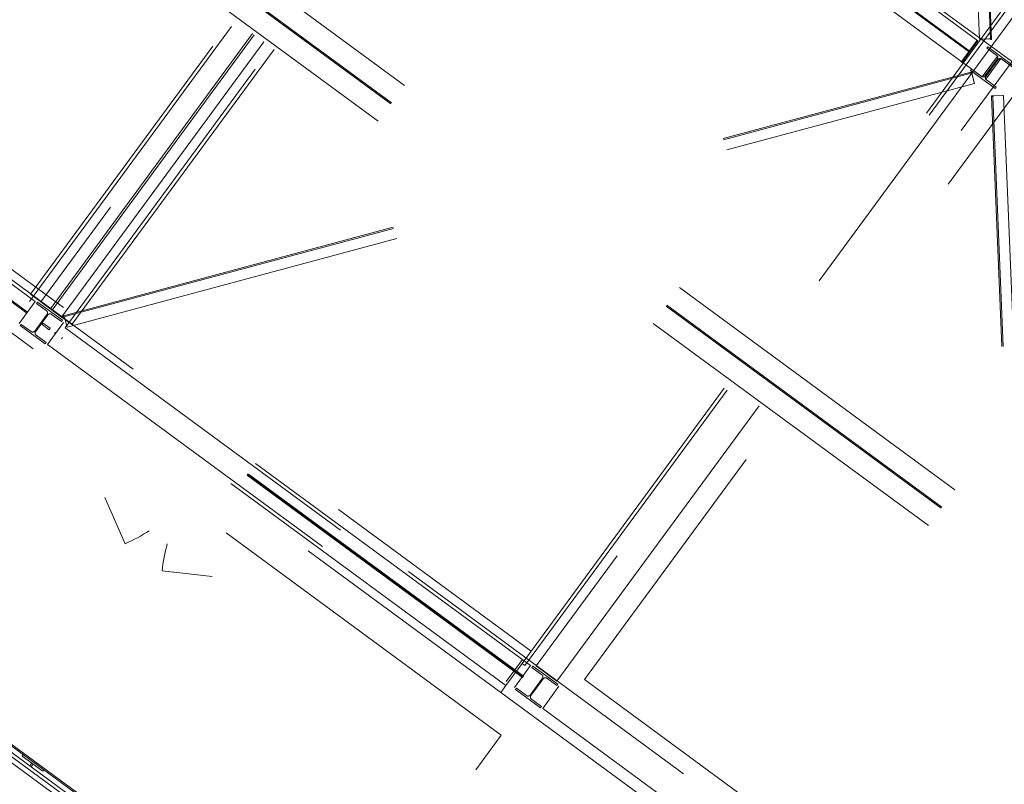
# Model space of a CAD drawing. Header units: metres. Extents: x 135583 to 135939, y 457896 to 458258.
# Tile 469 of 599: x 135751.91 to 135757.67, y 458053.34 to 458057.81. Entities that reach past the tile are written whole.
import ezdxf

# ---------------------------------------------------------------- set-up
doc = ezdxf.new("R2010")
doc.units = ezdxf.units.M
doc.linetypes.add('Hidden', pattern=[4, 2, -2])
doc.layers.add('NIEUWE INSTALLATIE', color=250, linetype='Continuous', lineweight=0)

msp = doc.modelspace()

# ---------------------------------------------------------------- linework, layer by layer
at = {"layer": 'NIEUWE INSTALLATIE', "linetype": 'Hidden'}
for p, q in [((135751.9655, 458056.1622), (135762.5517, 458070.5715)), ((135751.9655, 458056.1622), (135762.5517, 458070.5715)), ((135762.513, 458070.5525), (135751.972, 458056.2048)), ((135762.513, 458070.5525), (135751.972, 458056.2048)), ((135752.0879, 458056.1197), (135762.6289, 458070.4674)), ((135752.0879, 458056.1197), (135762.6289, 458070.4674)), ((135752.098, 458056.1123), (135762.6389, 458070.46)), ((135752.098, 458056.1123), (135762.6389, 458070.46)), ((135762.7613, 458070.4175), (135752.1751, 458056.0083)), ((135762.7613, 458070.4175), (135752.1751, 458056.0083)), ((135752.2138, 458056.0272), (135762.7548, 458070.3749)), ((135752.2138, 458056.0272), (135762.7548, 458070.3749)), ((135754.8667, 458054.0307), (135765.4529, 458068.44)), ((135754.8667, 458054.0307), (135765.4529, 458068.44)), ((135754.8506, 458054.0426), (135765.3539, 458068.339)), ((135754.8506, 458054.0426), (135765.3539, 458068.339)), ((135765.636, 458068.1318), (135755.2156, 458053.9482)), ((135765.636, 458068.1318), (135755.2156, 458053.9482)), ((135757.1768, 458063.1626), (135752.0322, 458056.16)), ((135757.1768, 458063.1626), (135752.0322, 458056.16)), ((135757.3054, 458063.1665), (135757.5304, 458057.6988)), ((135757.3054, 458063.1665), (135757.5304, 458057.6988)), ((135757.3685, 458063.1656), (135757.5935, 458057.6979)), ((135757.3685, 458063.1656), (135757.5935, 458057.6979)), ((135757.3755, 458063.1656), (135757.6005, 458057.6979)), ((135757.3755, 458063.1656), (135757.6005, 458057.6979)), ((135752.1531, 458056.0712), (135757.2977, 458063.0738)), ((135752.1531, 458056.0712), (135757.2977, 458063.0738)), ((135760.1432, 458061.1198), (135754.9334, 458054.0286)), ((135760.1432, 458061.1198), (135754.9334, 458054.0286)), ((135755.0543, 458053.9398), (135760.264, 458061.031)), ((135755.0543, 458053.9398), (135760.264, 458061.031)), ((135761.6841, 458054.6557), (135753.6301, 458060.5728)), ((135761.6841, 458054.6557), (135753.6301, 458060.5728)), ((135754.7537, 458059.7163), (135757.6344, 458057.5999)), ((135754.7537, 458059.7163), (135757.6344, 458057.5999)), ((135757.5208, 458057.6896), (135754.8171, 458059.6759)), ((135757.5208, 458057.6896), (135754.8171, 458059.6759)), ((135757.4752, 458057.6275), (135754.7715, 458059.6139)), ((135757.4752, 458057.6275), (135754.7715, 458059.6139)), ((135757.5456, 458057.479), (135754.6649, 458059.5954)), ((135757.5456, 458057.479), (135754.6649, 458059.5954)), ((135757.4717, 458057.6227), (135754.768, 458059.609)), ((135757.4717, 458057.6227), (135754.768, 458059.609)), ((135754.7224, 458059.547), (135757.4261, 458057.5606)), ((135754.7224, 458059.547), (135757.4261, 458057.5606)), ((135754.5215, 458059.4216), (135760.3239, 458055.1587)), ((135754.5215, 458059.4216), (135760.3239, 458055.1587)), ((135760.6082, 458052.6914), (135752.5494, 458058.6121)), ((135760.6082, 458052.6914), (135752.5494, 458058.6121)), ((135760.5291, 458052.5836), (135752.4702, 458058.5043)), ((135760.5291, 458052.5836), (135752.4702, 458058.5043)), ((135760.5335, 458052.5896), (135752.4746, 458058.5103)), ((135760.5335, 458052.5896), (135752.4746, 458058.5103)), ((135752.3954, 458058.4025), (135760.4543, 458052.4819)), ((135752.3954, 458058.4025), (135760.4543, 458052.4819)), ((135751.9994, 458056.1621), (135749.2637, 458058.172)), ((135751.9994, 458056.1621), (135749.2637, 458058.172)), ((135749.2739, 458058.1397), (135751.9655, 458056.1622)), ((135749.2739, 458058.1397), (135751.9655, 458056.1622)), ((135751.9502, 458056.0953), (135749.2146, 458058.1051)), ((135751.9502, 458056.0953), (135749.2146, 458058.1051)), ((135751.9538, 458056.1001), (135749.2181, 458058.1099)), ((135751.9538, 458056.1001), (135749.2181, 458058.1099)), ((135757.5165, 458057.6927), (135757.4218, 458057.5638)), ((135757.5165, 458057.6927), (135757.4218, 458057.5638)), ((135757.5165, 458057.6927), (135757.4218, 458057.5638)), ((135757.5208, 458057.6896), (135757.4261, 458057.5606)), ((135757.5208, 458057.6896), (135757.4261, 458057.5606)), ((135757.5843, 458057.7007), (135757.5349, 458057.6987)), ((135757.5843, 458057.7007), (135757.5349, 458057.6987)), ((135757.5784, 458057.6541), (135757.5728, 458057.6464)), ((135757.5784, 458057.6541), (135757.5728, 458057.6464)), ((135757.7234, 458057.5475), (135757.5784, 458057.6541)), ((135757.7234, 458057.5475), (135757.5784, 458057.6541)), ((135757.6005, 458057.6979), (135757.598, 458057.6978)), ((135757.6005, 458057.6979), (135757.598, 458057.6978)), ((135757.6344, 458057.5999), (135757.5456, 458057.479)), ((135757.6344, 458057.5999), (135757.5456, 458057.479)), ((135757.5728, 458057.6464), (135757.6308, 458057.6038)), ((135757.5728, 458057.6464), (135757.6308, 458057.6038)), ((135757.634, 458057.5828), (135757.5618, 458057.4845)), ((135757.634, 458057.5828), (135757.5618, 458057.4845)), ((135757.6549, 458057.5849), (135757.5661, 458057.464)), ((135757.6549, 458057.5849), (135757.5661, 458057.464)), ((135757.5666, 458057.481), (135757.6388, 458057.5793)), ((135757.5666, 458057.481), (135757.6388, 458057.5793)), ((135757.6549, 458057.5849), (135760.5357, 458055.4684)), ((135757.6549, 458057.5849), (135760.5357, 458055.4684)), ((135757.6598, 458057.5825), (135757.7178, 458057.5399)), ((135757.6598, 458057.5825), (135757.7178, 458057.5399)), ((135752.1644, 458056.0789), (135757.4781, 458057.5063)), ((135752.1644, 458056.0789), (135757.4781, 458057.5063)), ((135752.1664, 458056.0722), (135757.4802, 458057.4996)), ((135752.1664, 458056.0722), (135757.4802, 458057.4996)), ((135757.4828, 458057.524), (135757.4771, 458057.5163)), ((135757.4828, 458057.524), (135757.4771, 458057.5163)), ((135757.4771, 458057.5163), (135757.6222, 458057.4097)), ((135757.4771, 458057.5163), (135757.6222, 458057.4097)), ((135757.4819, 458057.5074), (135757.4781, 458057.5063)), ((135757.4819, 458057.5074), (135757.4781, 458057.5063)), ((135757.4781, 458057.5063), (135757.4788, 458057.5039)), ((135757.4781, 458057.5063), (135757.4788, 458057.5039)), ((135757.4802, 458057.4996), (135757.4828, 458057.5004)), ((135757.4802, 458057.4996), (135757.4828, 458057.5004)), ((135757.5, 458057.4397), (135757.4819, 458057.5074)), ((135757.5, 458057.4397), (135757.4819, 458057.5074)), ((135757.5408, 458057.4813), (135757.4828, 458057.524)), ((135757.5408, 458057.4813), (135757.4828, 458057.524)), ((135757.4857, 458057.4918), (135757.4985, 458057.444)), ((135757.4857, 458057.4918), (135757.4985, 458057.444)), ((135752.1861, 458056.0123), (135757.4999, 458057.4397)), ((135752.1861, 458056.0123), (135757.4999, 458057.4397)), ((135757.4999, 458057.4397), (135757.5, 458057.4397)), ((135757.4999, 458057.4397), (135757.5, 458057.4397)), ((135757.5, 458057.4397), (135757.5, 458057.4397)), ((135757.5, 458057.4397), (135757.5, 458057.4397)), ((135760.4468, 458055.3475), (135757.5661, 458057.464)), ((135760.4468, 458055.3475), (135757.5661, 458057.464)), ((135757.6278, 458057.4174), (135757.5698, 458057.46)), ((135757.6278, 458057.4174), (135757.5698, 458057.46)), ((135757.67, 458057.3691), (135757.6001, 458057.3662)), ((135757.67, 458057.3691), (135757.6001, 458057.3662)), ((135757.6001, 458057.3662), (135757.6003, 458057.3624)), ((135757.6001, 458057.3662), (135757.6003, 458057.3624)), ((135757.6072, 458057.3629), (135757.6071, 458057.3656)), ((135757.6072, 458057.3629), (135757.6071, 458057.3656)), ((135757.6161, 458057.3665), (135757.6656, 458057.3685)), ((135757.6161, 458057.3665), (135757.6656, 458057.3685)), ((135757.6222, 458057.4097), (135757.6278, 458057.4174)), ((135757.6222, 458057.4097), (135757.6278, 458057.4174)), ((135757.67, 458057.369), (135757.67, 458057.3691)), ((135757.67, 458057.3691), (135757.67, 458057.369)), ((135757.67, 458057.369), (135757.67, 458057.3691)), ((135757.67, 458057.3691), (135757.67, 458057.369)), ((135757.8947, 458051.9084), (135757.67, 458057.369)), ((135757.8947, 458051.9084), (135757.67, 458057.369)), ((135750.5521, 458057.3123), (135754.9039, 458054.1151)), ((135750.5521, 458057.3123), (135754.9039, 458054.1151)), ((135757.6003, 458057.3624), (135757.6028, 458057.3625)), ((135757.6003, 458057.3624), (135757.6028, 458057.3625)), ((135757.8249, 458051.9018), (135757.6003, 458057.3624)), ((135757.8249, 458051.9018), (135757.6003, 458057.3624)), ((135757.8319, 458051.9023), (135757.6072, 458057.3629)), ((135757.8319, 458051.9023), (135757.6072, 458057.3629)), ((135750.3745, 458057.0705), (135754.7263, 458053.8733)), ((135750.3745, 458057.0705), (135754.7263, 458053.8733)), ((135754.7559, 458053.9136), (135750.6862, 458056.9036)), ((135754.7559, 458053.9136), (135750.6862, 458056.9036)), ((135759.0198, 458051.0292), (135750.9657, 458056.9464)), ((135759.0198, 458051.0292), (135750.9657, 458056.9464)), ((135751.9994, 458056.1621), (135751.9047, 458056.0332)), ((135751.9994, 458056.1621), (135751.9047, 458056.0332)), ((135752.2138, 458056.0272), (135751.972, 458056.2048)), ((135752.2138, 458056.0272), (135751.972, 458056.2048)), ((135752.0129, 458056.1591), (135752.0073, 458056.1514)), ((135752.0129, 458056.1591), (135752.0073, 458056.1514)), ((135752.1579, 458056.0525), (135752.0129, 458056.1591)), ((135752.1579, 458056.0525), (135752.0129, 458056.1591)), ((135752.1531, 458056.0712), (135752.0322, 458056.16)), ((135752.1531, 458056.0712), (135752.0322, 458056.16)), ((135752.0073, 458056.1514), (135752.0653, 458056.1088)), ((135752.0073, 458056.1514), (135752.0653, 458056.1088)), ((135752.0685, 458056.0878), (135751.9963, 458055.9895)), ((135752.0685, 458056.0878), (135751.9963, 458055.9895)), ((135752.0011, 458055.9859), (135752.0733, 458056.0843)), ((135752.0011, 458055.9859), (135752.0733, 458056.0843)), ((135752.0702, 458055.9116), (135752.1649, 458056.0405)), ((135752.0702, 458055.9116), (135752.1649, 458056.0405)), ((135752.0943, 458056.0875), (135752.1523, 458056.0448)), ((135752.0943, 458056.0875), (135752.1523, 458056.0448)), ((135752.1523, 458056.0448), (135752.1579, 458056.0525)), ((135752.1523, 458056.0448), (135752.1579, 458056.0525)), ((135752.165, 458056.0765), (135752.1644, 458056.0789)), ((135752.165, 458056.0765), (135752.1644, 458056.0789)), ((135754.9006, 458054.0307), (135752.1649, 458056.0405)), ((135754.9006, 458054.0307), (135752.1649, 458056.0405)), ((135752.1847, 458056.0166), (135752.1719, 458056.0644)), ((135752.1847, 458056.0166), (135752.1719, 458056.0644)), ((135751.9173, 458056.0289), (135751.9116, 458056.0213)), ((135751.9173, 458056.0289), (135751.9116, 458056.0213)), ((135751.9116, 458056.0213), (135752.0567, 458055.9147)), ((135751.9116, 458056.0213), (135752.0567, 458055.9147)), ((135751.9753, 458055.9863), (135751.9173, 458056.0289)), ((135751.9753, 458055.9863), (135751.9173, 458056.0289)), ((135752.0448, 458056.0357), (135752.0388, 458056.0277)), ((135752.0448, 458056.0357), (135752.0388, 458056.0277)), ((135752.0388, 458056.0277), (135752.0799, 458055.9975)), ((135752.0388, 458056.0277), (135752.0799, 458055.9975)), ((135752.0858, 458056.0056), (135752.0448, 458056.0357)), ((135752.0858, 458056.0056), (135752.0448, 458056.0357)), ((135752.0799, 458055.9975), (135752.0858, 458056.0056)), ((135752.0799, 458055.9975), (135752.0858, 458056.0056)), ((135754.8535, 458053.9598), (135752.0799, 458055.9975)), ((135754.8535, 458053.9598), (135752.0799, 458055.9975)), ((135754.8594, 458053.9679), (135752.0858, 458056.0056)), ((135754.8594, 458053.9679), (135752.0858, 458056.0056)), ((135752.1113, 458055.9745), (135752.1172, 458055.9825)), ((135752.1113, 458055.9745), (135752.1172, 458055.9825)), ((135752.1751, 458056.0083), (135754.8506, 458054.0426)), ((135752.1751, 458056.0083), (135754.8506, 458054.0426)), ((135752.0623, 458055.9223), (135752.0043, 458055.965)), ((135752.0623, 458055.9223), (135752.0043, 458055.965)), ((135752.0567, 458055.9147), (135752.0623, 458055.9223)), ((135752.0567, 458055.9147), (135752.0623, 458055.9223)), ((135754.8514, 458053.9638), (135752.1158, 458055.9736)), ((135754.8514, 458053.9638), (135752.1158, 458055.9736)), ((135754.855, 458053.9686), (135752.1193, 458055.9785)), ((135754.855, 458053.9686), (135752.1193, 458055.9785)), ((135752.1587, 458055.9521), (135752.1527, 458055.944)), ((135752.1587, 458055.9521), (135752.1527, 458055.944)), ((135752.0702, 458055.9116), (135754.8058, 458053.9018)), ((135752.0702, 458055.9116), (135754.8058, 458053.9018)), ((135754.7288, 458053.6234), (135751.8276, 458055.7548)), ((135754.7288, 458053.6234), (135751.8276, 458055.7548)), ((135750.7618, 458054.3042), (135753.5661, 458052.244)), ((135750.7618, 458054.3042), (135753.5661, 458052.244)), ((135754.7559, 458053.9137), (135754.8506, 458054.0425)), ((135754.7559, 458053.9137), (135754.8506, 458054.0425)), ((135754.8522, 458054.0662), (135754.7575, 458053.9373)), ((135754.8522, 458054.0662), (135754.7575, 458053.9373)), ((135754.9006, 458054.0307), (135754.8058, 458053.9018)), ((135754.9006, 458054.0307), (135754.8058, 458053.9018)), ((135754.8506, 458054.0426), (135754.8667, 458054.0307)), ((135754.8506, 458054.0426), (135754.8667, 458054.0307)), ((135754.9141, 458054.0276), (135754.9084, 458054.02)), ((135754.9141, 458054.0276), (135754.9084, 458054.02)), ((135754.9084, 458054.02), (135754.9665, 458053.9773)), ((135754.9084, 458054.02), (135754.9665, 458053.9773)), ((135755.0591, 458053.921), (135754.9141, 458054.0276)), ((135755.0591, 458053.921), (135754.9141, 458054.0276)), ((135755.0543, 458053.9398), (135754.9334, 458054.0286)), ((135755.0543, 458053.9398), (135754.9334, 458054.0286)), ((135754.818, 458053.9983), (135754.8121, 458053.9902)), ((135754.818, 458053.9983), (135754.8121, 458053.9902)), ((135754.8124, 458053.99), (135754.8183, 458053.9981)), ((135754.8124, 458053.99), (135754.8183, 458053.9981)), ((135754.8594, 458053.9679), (135754.8535, 458053.9598)), ((135754.8594, 458053.9679), (135754.8535, 458053.9598)), ((135754.8535, 458053.9598), (135754.8595, 458053.9678)), ((135754.8535, 458053.9598), (135754.8595, 458053.9678)), ((135754.7559, 458053.9136), (135754.7263, 458053.8733)), ((135754.7559, 458053.9136), (135754.7263, 458053.8733)), ((135754.9697, 458053.9564), (135754.8974, 458053.858)), ((135754.9697, 458053.9564), (135754.8974, 458053.858)), ((135754.9023, 458053.8545), (135754.9745, 458053.9528)), ((135754.9023, 458053.8545), (135754.9745, 458053.9528)), ((135754.9714, 458053.7801), (135755.0661, 458053.9091)), ((135754.9714, 458053.7801), (135755.0661, 458053.9091)), ((135754.9955, 458053.956), (135755.0535, 458053.9134)), ((135754.9955, 458053.956), (135755.0535, 458053.9134)), ((135755.0535, 458053.9134), (135755.0591, 458053.921)), ((135755.0535, 458053.9134), (135755.0591, 458053.921)), ((135757.8018, 458051.8992), (135755.0661, 458053.9091)), ((135757.8018, 458051.8992), (135755.0661, 458053.9091)), ((135755.2156, 458053.9482), (135763.8748, 458047.5864)), ((135755.2156, 458053.9482), (135763.8748, 458047.5864)), ((135754.7263, 458053.8733), (135759.5011, 458050.3654)), ((135754.7263, 458053.8733), (135759.5011, 458050.3654)), ((135754.8185, 458053.8975), (135754.8128, 458053.8898)), ((135754.8185, 458053.8975), (135754.8128, 458053.8898)), ((135754.8128, 458053.8898), (135754.9579, 458053.7832)), ((135754.8128, 458053.8898), (135754.9579, 458053.7832)), ((135754.8765, 458053.8548), (135754.8185, 458053.8975)), ((135754.8765, 458053.8548), (135754.8185, 458053.8975)), ((135757.7562, 458051.8372), (135755.0205, 458053.847)), ((135757.7562, 458051.8372), (135755.0205, 458053.847)), ((135754.9635, 458053.7909), (135754.9055, 458053.8335)), ((135754.9635, 458053.7909), (135754.9055, 458053.8335)), ((135754.9579, 458053.7832), (135754.9635, 458053.7909)), ((135754.9579, 458053.7832), (135754.9635, 458053.7909)), ((135757.7526, 458051.8324), (135755.017, 458053.8422)), ((135757.7526, 458051.8324), (135755.017, 458053.8422)), ((135754.9714, 458053.7801), (135757.707, 458051.7703)), ((135754.9714, 458053.7801), (135757.707, 458051.7703)), ((135754.579, 458053.4195), (135754.7288, 458053.6234)), ((135754.579, 458053.4195), (135754.7288, 458053.6234))]:
    msp.add_line(p, q, dxfattribs=at)
at = {"layer": 'NIEUWE INSTALLATIE'}
for p, q in [((135752.4067, 458055.0154), (135752.5257, 458054.7443)), ((135753.036, 458054.553), (135752.7418, 458054.5855)), ((135753.4331, 458052.3665), (135750.7897, 458054.3085)), ((135753.4509, 458052.3907), (135750.8317, 458054.3149)), ((135750.8429, 458054.3166), (135753.4556, 458052.3971)), ((135750.7222, 458054.2982), (135753.4045, 458052.3275)), ((135751.9231, 458053.5007), (135751.929, 458053.5088)), ((135752.0439, 458053.4119), (135751.9231, 458053.5007)), ((135751.9673, 458053.4427), (135751.9795, 458053.4592)), ((135751.9875, 458053.4533), (135751.9754, 458053.4368)), ((135751.9795, 458053.4592), (135751.9875, 458053.4533)), ((135752.0499, 458053.4199), (135752.0439, 458053.4119))]:
    msp.add_line(p, q, dxfattribs=at)
at = {"layer": 'NIEUWE INSTALLATIE', "linetype": 'Hidden'}
msp.add_arc((135757.6509, 458057.5704), 0.015, 53.696, 143.696, dxfattribs=at)
msp.add_arc((135757.6509, 458057.5704), 0.015, 53.696, 143.696, dxfattribs=at)
at = {"layer": 'NIEUWE INSTALLATIE'}
for centre, start, end in [((135752.1294, 458055.6472), 293.696, 303.0314), ((135753.7218, 458054.4773), 164.3606, 173.696)]:
    msp.add_arc(centre, 0.986, start, end, dxfattribs=at)
at = {"layer": 'NIEUWE INSTALLATIE', "linetype": 'Hidden'}
for centre, major_axis, ratio, start_param, end_param in [((135757.5349, 458057.6989), (-0.0045, -0.00018), 0.055443, 0, 1.570796), ((135757.5349, 458057.6989), (-0.0045, -0.00018), 0.055443, 0, 1.570796), ((135757.5844, 458057.7002), (-0.00899, -0.00037), 0.055443, 3.141593, 4.712389), ((135757.5844, 458057.7002), (-0.00899, -0.00037), 0.055443, 3.141593, 4.712389), ((135757.598, 458057.698), (-0.0045, -0.00018), 0.055443, 0, 1.570796), ((135757.598, 458057.698), (-0.0045, -0.00018), 0.055443, 0, 1.570796), ((135757.6219, 458057.5917), (0.0134, 0.0068), 1, 5.180975, 6.751771), ((135757.6219, 458057.5917), (0.0134, 0.0068), 1, 5.180975, 6.751771), ((135757.479, 458057.504), (0.00117, -0.00435), 0.055443, 4.712389, 6.283185), ((135757.479, 458057.504), (0.00117, -0.00435), 0.055443, 4.712389, 6.283185), ((135757.4852, 458057.4917), (0.00233, -0.00869), 0.055443, 1.570796, 3.141593), ((135757.4852, 458057.4917), (0.00233, -0.00869), 0.055443, 1.570796, 3.141593), ((135757.5497, 458057.4934), (0.0098, 0.0114), 1, 3.21748, 4.788276), ((135757.5497, 458057.4934), (0.0098, 0.0114), 1, 3.21748, 4.788276), ((135757.5787, 458057.4721), (0, 0.015), 1, 0.937172, 2.507968), ((135757.5787, 458057.4721), (0, 0.015), 1, 0.937172, 2.507968), ((135757.4987, 458057.4441), (0.00117, -0.00435), 0.055443, 4.712389, 6.283185), ((135757.4987, 458057.4441), (0.00117, -0.00435), 0.055443, 4.712389, 6.283185), ((135757.6161, 458057.366), (-0.00899, -0.00037), 0.055443, 4.712389, 6.283185), ((135757.6161, 458057.366), (-0.00899, -0.00037), 0.055443, 4.712389, 6.283185), ((135757.6656, 458057.3688), (-0.0045, -0.00018), 0.055443, 1.570796, 3.141593), ((135757.6656, 458057.3688), (-0.0045, -0.00018), 0.055443, 1.570796, 3.141593), ((135757.6027, 458057.3627), (-0.0045, -0.00018), 0.055443, 1.570796, 3.141593), ((135757.6027, 458057.3627), (-0.0045, -0.00018), 0.055443, 1.570796, 3.141593), ((135752.0564, 458056.0967), (0.0089, 0.0121), 1, 4.712389, 6.283185), ((135752.0564, 458056.0967), (0.0089, 0.0121), 1, 4.712389, 6.283185), ((135752.0854, 458056.0754), (0.0089, 0.0121), 1, 0, 1.570796), ((135752.0854, 458056.0754), (0.0089, 0.0121), 1, 0, 1.570796), ((135752.1653, 458056.0766), (0.00117, -0.00435), 0.055443, 4.712389, 6.283185), ((135752.1653, 458056.0766), (0.00117, -0.00435), 0.055443, 4.712389, 6.283185), ((135752.1714, 458056.0643), (0.00233, -0.00869), 0.055443, 1.570796, 3.141593), ((135752.1714, 458056.0643), (0.00233, -0.00869), 0.055443, 1.570796, 3.141593), ((135751.9842, 458055.9984), (0.0146, -0.0036), 1, 4.31969, 5.890486), ((135751.9842, 458055.9984), (0.0146, -0.0036), 1, 4.31969, 5.890486), ((135752.0132, 458055.9771), (0.0089, 0.0121), 1, 1.570796, 3.141593), ((135752.0132, 458055.9771), (0.0089, 0.0121), 1, 1.570796, 3.141593), ((135752.185, 458056.0166), (0.00117, -0.00435), 0.055443, 4.712389, 6.283185), ((135752.185, 458056.0166), (0.00117, -0.00435), 0.055443, 4.712389, 6.283185), ((135754.9576, 458053.9652), (0.0089, 0.0121), 1, 4.712389, 6.283185), ((135754.9576, 458053.9652), (0.0089, 0.0121), 1, 4.712389, 6.283185), ((135754.9866, 458053.9439), (0.0089, 0.0121), 1, 0, 1.570796), ((135754.9866, 458053.9439), (0.0089, 0.0121), 1, 0, 1.570796), ((135754.8854, 458053.8669), (0.0146, -0.0036), 1, 4.31969, 5.890486), ((135754.8854, 458053.8669), (0.0146, -0.0036), 1, 4.31969, 5.890486), ((135754.9144, 458053.8456), (0.0089, 0.0121), 1, 1.570796, 3.141593), ((135754.9144, 458053.8456), (0.0089, 0.0121), 1, 1.570796, 3.141593)]:
    msp.add_ellipse(centre, major_axis=major_axis, ratio=ratio, start_param=start_param, end_param=end_param, dxfattribs=at)

doc.saveas('drawing.dxf')
